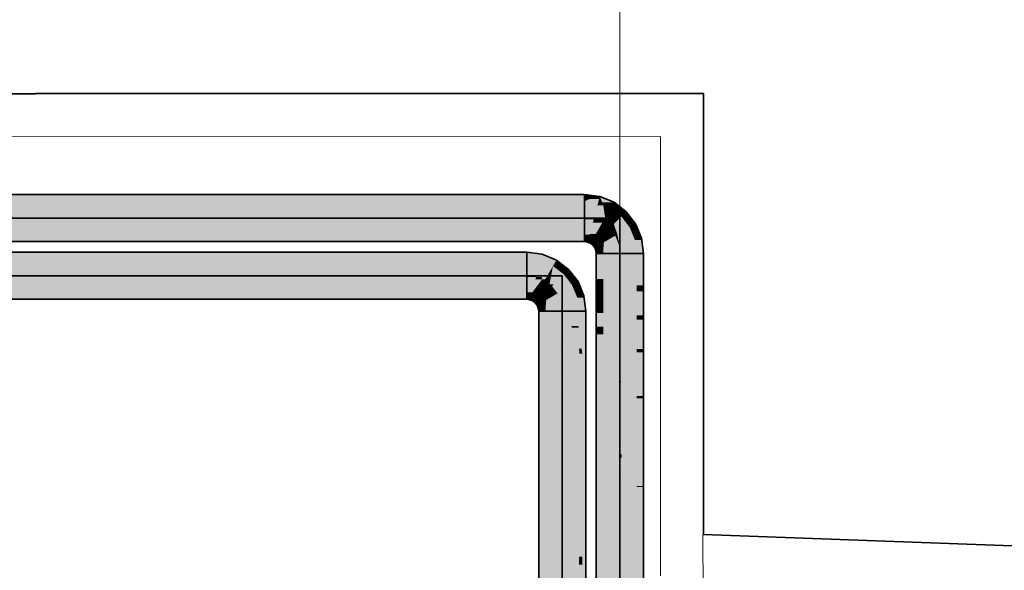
# Model space of a CAD drawing. Extents: x -223 to 557, y -138 to 606.
# Tile 344 of 347: x 289 to 312, y 344 to 357. Entities that reach past the tile are written whole.
import ezdxf
from ezdxf.lldxf.tags import DXFTag

# ---------------------------------------------------------------- set-up
doc = ezdxf.new("R2010")
doc.units = 0
doc.layers.get('0').update_dxf_attribs({"lineweight": 35})
for name, color, linetype, lineweight in [('0-Shading', 7, 'Continuous', 35), ('5_EG-AUSBAU', 7, 'Continuous', 25), ('5_EG-BESTAND', 7, 'Continuous', 25)]:
    doc.layers.add(name, color=color, linetype=linetype, lineweight=lineweight)
for name, color, linetype, lineweight, true_color in [('H_Ruecklauf', 5, 'Continuous', 35, 0x0000ff), ('H_Vorlauf', 1, 'Continuous', 35, 0xff0000), ('H_Vorlauf_Beschriftung', 1, 'Continuous', 18, 0xff0000)]:
    doc.layers.add(name, color=color, linetype=linetype, lineweight=lineweight, true_color=true_color)
tags = doc.linetypes.add('PUNKT2_S9', pattern=[0.0005, 0, -0.0005]).pattern_tags.tags
tags[6:7] = [DXFTag(74, 4), DXFTag(75, 0), DXFTag(340, '0'), DXFTag(46, 1.0), DXFTag(50, 0.0), DXFTag(44, 0.0), DXFTag(45, 0.0)]
tags[4:5] = [DXFTag(74, 4), DXFTag(75, 0), DXFTag(340, '0'), DXFTag(46, 1.0), DXFTag(50, 0.0), DXFTag(44, 0.0), DXFTag(45, 0.0)]

# ---------------------------------------------------------------- blocks, each defined once
blk = doc.blocks.new('Shading-A07ALDTB1N', base_point=(301.715, 306.141))
at = {"layer": '0-Shading', "color": 174, "true_color": 0x0000b0}
for points in [[(285.528, 351.434), (291.057, 351.434), (284.951, 351.595)], [(291.057, 351.434), (284.951, 351.595), (290.705, 351.595)], [(291.057, 351.434), (293.787, 351.434), (290.705, 351.595)], [(293.787, 351.434), (290.705, 351.595), (293.579, 351.595)], [(293.787, 351.434), (295.119, 351.434), (293.579, 351.595)], [(295.119, 351.434), (293.579, 351.595), (295.025, 351.595)], [(295.117, 351.437), (301.07, 351.437), (295.025, 351.595)], [(301.2, 351.434), (301.2, 351.595), (295.025, 351.595)], [(295.292, 351.434), (301.2, 351.434), (295.117, 351.437)], [(301.2, 351.434), (295.117, 351.437), (301.07, 351.437)], [(295.119, 351.434), (295.292, 351.434), (295.117, 351.437)], [(285.431, 350.495), (291.073, 350.495), (285.867, 350.656)], [(291.073, 350.495), (285.867, 350.656), (291.318, 350.656)], [(291.073, 350.495), (293.896, 350.495), (291.318, 350.656)], [(293.896, 350.495), (291.318, 350.656), (294.01, 350.656)], [(293.896, 350.495), (295.32, 350.495), (294.01, 350.656)], [(295.32, 350.495), (294.01, 350.656), (295.328, 350.656)], [(295.32, 350.495), (301.2, 350.495), (295.328, 350.656)], [(301.2, 350.495), (295.328, 350.656), (301.2, 350.656)], [(301.475, 349.38), (301.604, 350.22), (301.475, 350.22)], [(301.617, 349.38), (301.475, 349.38), (301.636, 350.22)], [(301.475, 349.38), (301.636, 350.22), (301.604, 350.22)], [(301.636, 343.148), (301.477, 343.148), (301.636, 350.22)], [(302.489, 349.833), (302.414, 349.833), (302.489, 350.22)], [(302.414, 349.833), (302.489, 350.22), (302.414, 350.22)], [(302.575, 343.283), (302.489, 343.283), (302.575, 350.22)], [(302.489, 343.283), (302.575, 350.22), (302.489, 350.22)], [(302.489, 349.229), (302.489, 349.833), (302.414, 349.833)], [(302.474, 349.348), (302.414, 349.348), (302.414, 349.833)], [(301.475, 343.062), (301.617, 349.38), (301.475, 349.38)], [(302.425, 349.229), (302.474, 349.348), (302.414, 349.348)], [(302.489, 348.537), (302.414, 348.537), (302.414, 349.348)], [(302.489, 349.229), (302.425, 349.229), (302.474, 349.348)], [(302.489, 348.537), (302.489, 349.229), (302.425, 349.229)], [(302.489, 344.5), (302.414, 344.5), (302.489, 348.537)], [(302.414, 344.5), (302.489, 348.537), (302.414, 348.537)], [(302.414, 344.314), (302.489, 344.314), (302.489, 344.5)], [(302.414, 344.314), (302.489, 344.5), (302.414, 344.5)], [(302.414, 343.062), (302.489, 343.062), (302.414, 344.314)], [(302.489, 343.062), (302.414, 344.314), (302.489, 344.314)]]:
    blk.add_solid(points, dxfattribs=at)
at = {"layer": '0-Shading', "color": 174, "true_color": 0x0000af}
for points in [[(301.556, 351.548), (301.2, 351.548), (301.2, 351.595)], [(301.525, 351.434), (301.2, 351.434), (301.556, 351.548)], [(301.2, 351.434), (301.556, 351.548), (301.2, 351.548)], [(301.514, 351.392), (301.525, 351.434), (301.2, 351.434)], [(301.877, 351.392), (301.514, 351.392), (301.888, 351.411)], [(301.514, 351.392), (301.888, 351.411), (301.519, 351.411)], [(301.807, 351.271), (301.877, 351.392), (301.514, 351.392)], [(301.888, 351.411), (301.519, 351.411), (301.556, 351.548)], [(302.07, 351.271), (301.807, 351.271), (301.888, 351.411)], [(301.91, 351.192), (302.07, 351.271), (301.807, 351.271)], [(302.172, 351.192), (301.91, 351.192), (302.07, 351.271)], [(302.059, 351.078), (302.172, 351.192), (301.91, 351.192)], [(302.26, 351.078), (302.059, 351.078), (302.172, 351.192)], [(302.19, 350.907), (302.26, 351.078), (302.059, 351.078)], [(302.391, 350.907), (302.19, 350.907), (302.26, 351.078)], [(302.251, 350.827), (302.391, 350.907), (302.19, 350.907)], [(302.424, 350.827), (302.251, 350.827), (302.391, 350.907)], [(301.313, 350.641), (301.2, 350.641), (301.2, 350.656)], [(301.274, 350.495), (301.2, 350.495), (301.313, 350.641)], [(301.2, 350.495), (301.313, 350.641), (301.2, 350.641)], [(301.415, 350.592), (301.3, 350.592), (301.313, 350.641)], [(301.418, 350.598), (301.404, 350.598), (301.313, 350.641)], [(302.355, 350.576), (302.424, 350.827), (302.251, 350.827)], [(302.528, 350.576), (302.355, 350.576), (302.424, 350.827)], [(301.271, 350.486), (301.274, 350.495), (301.2, 350.495)], [(301.354, 350.486), (301.271, 350.486), (301.415, 350.592)], [(301.271, 350.486), (301.415, 350.592), (301.3, 350.592)], [(301.338, 350.458), (301.354, 350.486), (301.271, 350.486)], [(301.438, 350.458), (301.338, 350.458), (301.496, 350.516)], [(301.338, 350.458), (301.496, 350.516), (301.371, 350.516)], [(301.395, 350.414), (301.438, 350.458), (301.338, 350.458)], [(301.496, 350.516), (301.371, 350.516), (301.415, 350.592)], [(301.417, 350.414), (301.395, 350.414), (301.498, 350.513)], [(301.395, 350.414), (301.498, 350.513), (301.493, 350.513)], [(301.405, 350.401), (301.417, 350.414), (301.395, 350.414)], [(301.415, 350.592), (301.418, 350.598), (301.404, 350.598)], [(301.498, 350.401), (301.405, 350.401), (301.564, 350.448)], [(301.405, 350.401), (301.564, 350.448), (301.444, 350.448)], [(301.424, 350.592), (301.415, 350.592), (301.418, 350.598)], [(301.488, 350.524), (301.424, 350.592), (301.415, 350.592)], [(301.509, 350.528), (301.499, 350.528), (301.418, 350.598)], [(301.504, 350.524), (301.488, 350.524), (301.424, 350.592)], [(301.438, 350.357), (301.573, 350.435), (301.545, 350.435)], [(301.596, 350.357), (301.438, 350.357), (301.573, 350.435)], [(301.564, 350.448), (301.444, 350.448), (301.488, 350.501)], [(301.529, 350.501), (301.488, 350.501), (301.509, 350.527)], [(301.496, 350.516), (301.504, 350.524), (301.488, 350.524)], [(301.556, 350.459), (301.549, 350.459), (301.488, 350.501)], [(301.567, 350.452), (301.529, 350.501), (301.488, 350.501)], [(301.498, 350.513), (301.493, 350.513), (301.496, 350.516)], [(301.5, 350.516), (301.496, 350.516), (301.509, 350.527)], [(301.496, 350.516), (301.509, 350.527), (301.507, 350.527)], [(301.498, 350.513), (301.5, 350.516), (301.496, 350.516)], [(301.504, 350.524), (301.509, 350.528), (301.499, 350.528)], [(301.509, 350.527), (301.507, 350.527), (301.509, 350.528)], [(301.573, 350.435), (301.545, 350.435), (301.564, 350.448)], [(301.564, 350.448), (301.556, 350.459), (301.549, 350.459)], [(301.567, 350.452), (301.561, 350.452), (301.556, 350.459)], [(301.564, 350.448), (301.567, 350.452), (301.561, 350.452)], [(301.57, 350.448), (301.564, 350.448), (301.567, 350.452)], [(301.578, 350.438), (301.57, 350.448), (301.564, 350.448)], [(301.578, 350.438), (301.571, 350.438), (301.564, 350.448)], [(301.573, 350.435), (301.578, 350.438), (301.571, 350.438)], [(301.579, 350.435), (301.573, 350.435), (301.578, 350.438)], [(301.604, 350.331), (301.579, 350.435), (301.573, 350.435)], [(301.621, 350.333), (301.615, 350.333), (301.578, 350.438)], [(301.616, 350.331), (301.604, 350.331), (301.579, 350.435)], [(302.373, 350.534), (302.528, 350.576), (302.355, 350.576)], [(302.373, 350.534), (302.534, 350.534), (302.528, 350.576)], [(302.414, 350.22), (302.575, 350.22), (302.373, 350.534)], [(302.575, 350.22), (302.373, 350.534), (302.534, 350.534)], [(301.438, 350.357), (301.498, 350.401), (301.405, 350.401)], [(301.45, 350.328), (301.596, 350.357), (301.438, 350.357)], [(301.605, 350.328), (301.45, 350.328), (301.596, 350.357)], [(301.466, 350.291), (301.605, 350.328), (301.45, 350.328)], [(301.466, 350.291), (301.604, 350.291), (301.605, 350.328)], [(301.475, 350.22), (301.604, 350.22), (301.466, 350.291)], [(301.604, 350.22), (301.466, 350.291), (301.604, 350.291)], [(301.605, 350.328), (301.616, 350.331), (301.604, 350.331)], [(301.604, 350.22), (301.619, 350.22), (301.605, 350.328)], [(301.605, 350.328), (301.616, 350.328), (301.616, 350.331)], [(301.619, 350.22), (301.605, 350.328), (301.616, 350.328)], [(301.616, 350.331), (301.621, 350.333), (301.615, 350.333)], [(301.616, 350.331), (301.622, 350.331), (301.621, 350.333)], [(301.619, 350.22), (301.636, 350.22), (301.616, 350.331)], [(301.636, 350.22), (301.616, 350.331), (301.622, 350.331)]]:
    blk.add_solid(points, dxfattribs=at)
at = {"layer": '0-Shading', "color": 5, "true_color": 0x0000f5}
for points in [[(285.908, 351.045), (291.311, 351.045), (285.528, 351.434)], [(291.311, 351.045), (285.528, 351.434), (291.057, 351.434)], [(291.311, 351.045), (293.965, 351.045), (291.057, 351.434)], [(293.965, 351.045), (291.057, 351.434), (293.787, 351.434)], [(293.965, 351.045), (295.245, 351.045), (293.787, 351.434)], [(295.245, 351.045), (293.787, 351.434), (295.119, 351.434)], [(295.245, 351.045), (301.2, 351.045), (295.119, 351.434)], [(301.2, 351.045), (295.119, 351.434), (295.292, 351.434)], [(301.2, 351.045), (301.2, 351.434), (295.292, 351.434)], [(301.514, 351.392), (301.2, 351.392), (301.2, 351.434)], [(301.421, 351.045), (301.2, 351.045), (301.514, 351.392)], [(301.2, 351.045), (301.514, 351.392), (301.2, 351.392)], [(301.547, 351.017), (301.414, 351.017), (301.511, 351.379)], [(301.516, 351.379), (301.511, 351.379), (301.514, 351.392)], [(301.553, 350.959), (301.516, 351.379), (301.511, 351.379)], [(301.807, 351.271), (301.525, 351.271), (301.514, 351.392)], [(301.553, 350.959), (301.807, 351.271), (301.525, 351.271)], [(301.627, 350.959), (301.553, 350.959), (301.807, 351.271)], [(301.765, 351.044), (301.676, 351.044), (301.807, 351.271)], [(302.059, 351.078), (301.771, 351.078), (301.807, 351.271)], [(285.867, 350.656), (291.318, 350.656), (285.908, 351.045)], [(291.318, 350.656), (285.908, 351.045), (291.311, 351.045)], [(291.318, 350.656), (294.01, 350.656), (291.311, 351.045)], [(294.01, 350.656), (291.311, 351.045), (293.965, 351.045)], [(294.01, 350.656), (295.328, 350.656), (293.965, 351.045)], [(295.328, 350.656), (293.965, 351.045), (295.245, 351.045)], [(295.328, 350.656), (301.2, 350.656), (295.245, 351.045)], [(301.2, 350.656), (295.245, 351.045), (301.2, 351.045)], [(301.414, 351.017), (301.2, 351.017), (301.2, 351.045)], [(301.414, 351.017), (301.421, 351.045), (301.2, 351.045)], [(301.318, 350.659), (301.2, 350.659), (301.414, 351.017)], [(301.2, 350.659), (301.414, 351.017), (301.2, 351.017)], [(301.327, 350.66), (301.318, 350.66), (301.553, 350.959)], [(301.318, 350.66), (301.553, 350.959), (301.398, 350.959)], [(301.553, 350.959), (301.398, 350.959), (301.414, 351.017)], [(301.553, 350.959), (301.547, 351.017), (301.414, 351.017)], [(301.535, 350.8), (301.433, 350.8), (301.553, 350.959)], [(301.535, 350.8), (301.613, 350.934), (301.55, 350.934)], [(301.613, 350.934), (301.55, 350.934), (301.553, 350.959)], [(301.613, 350.934), (301.627, 350.959), (301.553, 350.959)], [(301.728, 350.846), (301.562, 350.846), (301.613, 350.934)], [(301.705, 350.934), (301.613, 350.934), (301.676, 351.044)], [(301.728, 350.846), (301.705, 350.934), (301.613, 350.934)], [(301.728, 350.846), (301.765, 351.044), (301.676, 351.044)], [(301.826, 350.846), (301.728, 350.846), (302.059, 351.078)], [(301.728, 350.846), (302.059, 351.078), (301.771, 351.078)], [(302.251, 350.827), (301.807, 350.827), (302.059, 351.078)], [(301.2, 350.656), (301.318, 350.659), (301.2, 350.659)], [(301.317, 350.656), (301.2, 350.656), (301.318, 350.659)], [(301.313, 350.641), (301.317, 350.656), (301.2, 350.656)], [(301.417, 350.641), (301.313, 350.641), (301.416, 350.66)], [(301.313, 350.641), (301.416, 350.66), (301.327, 350.66)], [(301.313, 350.641), (301.327, 350.659), (301.318, 350.659)], [(301.418, 350.598), (301.417, 350.641), (301.313, 350.641)], [(301.318, 350.659), (301.327, 350.66), (301.318, 350.66)], [(301.327, 350.659), (301.318, 350.659), (301.327, 350.66)], [(301.327, 350.66), (301.46, 350.67), (301.335, 350.67)], [(301.416, 350.66), (301.327, 350.66), (301.416, 350.667)], [(301.46, 350.67), (301.335, 350.67), (301.535, 350.8)], [(301.335, 350.67), (301.535, 350.8), (301.433, 350.8)], [(301.458, 350.667), (301.416, 350.667), (301.46, 350.67)], [(301.438, 350.631), (301.458, 350.667), (301.416, 350.667)], [(301.438, 350.631), (301.417, 350.631), (301.416, 350.667)], [(301.474, 350.631), (301.438, 350.631), (301.46, 350.67)], [(301.46, 350.67), (301.524, 350.678), (301.465, 350.678)], [(301.523, 350.67), (301.46, 350.67), (301.524, 350.678)], [(301.51, 350.529), (301.523, 350.67), (301.46, 350.67)], [(301.524, 350.678), (301.465, 350.678), (301.535, 350.8)], [(301.596, 350.528), (301.509, 350.528), (301.65, 350.67)], [(301.51, 350.529), (301.65, 350.67), (301.523, 350.67)], [(301.65, 350.67), (301.523, 350.67), (301.708, 350.8)], [(301.523, 350.67), (301.708, 350.8), (301.535, 350.8)], [(301.535, 350.8), (301.728, 350.846), (301.562, 350.846)], [(301.708, 350.8), (301.535, 350.8), (301.728, 350.846)], [(301.667, 350.614), (301.629, 350.614), (301.674, 350.67)], [(301.629, 350.614), (301.674, 350.67), (301.65, 350.67)], [(301.65, 350.67), (301.784, 350.803), (301.709, 350.803)], [(301.674, 350.67), (301.65, 350.67), (301.677, 350.697)], [(301.978, 350.48), (301.651, 350.48), (301.915, 350.632)], [(301.667, 350.614), (301.718, 350.697), (301.677, 350.697)], [(301.883, 350.614), (301.667, 350.614), (301.915, 350.632)], [(301.667, 350.614), (301.915, 350.632), (301.678, 350.632)], [(301.718, 350.697), (301.677, 350.697), (301.784, 350.803)], [(301.915, 350.632), (301.678, 350.632), (301.784, 350.803)], [(301.784, 350.803), (301.709, 350.803), (301.767, 350.816)], [(301.709, 350.803), (301.767, 350.816), (301.715, 350.816)], [(301.767, 350.816), (301.715, 350.816), (301.764, 350.818)], [(301.715, 350.816), (301.764, 350.818), (301.716, 350.818)], [(301.764, 350.818), (301.716, 350.818), (301.728, 350.846)], [(301.784, 350.803), (301.826, 350.846), (301.728, 350.846)], [(302.211, 350.803), (301.784, 350.803), (302.251, 350.827)], [(301.784, 350.803), (302.251, 350.827), (301.807, 350.827)], [(301.915, 350.632), (302.211, 350.803), (301.784, 350.803)], [(302.332, 350.632), (301.915, 350.632), (302.251, 350.827)], [(301.955, 350.534), (302.332, 350.632), (301.915, 350.632)], [(302.373, 350.534), (301.955, 350.534), (302.332, 350.632)], [(301.418, 350.598), (301.438, 350.631), (301.417, 350.631)], [(301.461, 350.598), (301.418, 350.598), (301.438, 350.631)], [(301.509, 350.528), (301.461, 350.598), (301.418, 350.598)], [(301.508, 350.529), (301.474, 350.631), (301.438, 350.631)], [(301.51, 350.529), (301.508, 350.529), (301.474, 350.631)], [(301.509, 350.528), (301.51, 350.529), (301.508, 350.529)], [(301.567, 350.452), (301.596, 350.528), (301.509, 350.528)], [(301.567, 350.452), (301.667, 350.614), (301.629, 350.614)], [(301.602, 350.452), (301.567, 350.452), (301.651, 350.48)], [(301.567, 350.452), (301.651, 350.48), (301.584, 350.48)], [(301.578, 350.438), (301.602, 350.452), (301.567, 350.452)], [(301.613, 350.438), (301.578, 350.438), (301.612, 350.457)], [(301.621, 350.333), (301.613, 350.438), (301.578, 350.438)], [(301.651, 350.48), (301.584, 350.48), (301.667, 350.614)], [(301.649, 350.457), (301.612, 350.457), (301.651, 350.48)], [(301.621, 350.338), (301.649, 350.457), (301.612, 350.457)], [(301.639, 350.338), (301.621, 350.338), (301.649, 350.457)], [(301.639, 350.338), (301.997, 350.433), (301.647, 350.433)], [(301.639, 350.338), (302.01, 350.338), (301.997, 350.433)], [(301.997, 350.433), (301.647, 350.433), (301.978, 350.48)], [(301.647, 350.433), (301.978, 350.48), (301.651, 350.48)], [(301.651, 350.48), (301.883, 350.614), (301.667, 350.614)], [(301.997, 350.433), (302.373, 350.534), (301.955, 350.534)], [(301.997, 350.433), (302.386, 350.433), (302.373, 350.534)], [(302.025, 350.22), (302.414, 350.22), (301.997, 350.433)], [(302.414, 350.22), (301.997, 350.433), (302.386, 350.433)], [(301.621, 350.333), (301.639, 350.338), (301.621, 350.338)], [(301.639, 350.333), (301.621, 350.333), (301.639, 350.338)], [(301.636, 350.22), (301.639, 350.333), (301.621, 350.333)], [(301.636, 350.22), (302.025, 350.22), (301.639, 350.338)], [(302.025, 343.666), (301.636, 343.666), (302.025, 350.22)], [(301.636, 343.666), (302.025, 350.22), (301.636, 350.22)], [(302.025, 350.22), (301.639, 350.338), (302.01, 350.338)], [(302.414, 344.314), (302.025, 344.314), (302.025, 350.22)], [(302.048, 349.877), (302.117, 350.22), (302.025, 350.22)], [(302.234, 349.877), (302.048, 349.877), (302.117, 350.22)], [(302.234, 349.877), (302.223, 350.22), (302.117, 350.22)], [(302.414, 349.833), (302.414, 350.22), (302.223, 350.22)], [(302.392, 349.877), (302.234, 349.877), (302.223, 350.22)], [(302.414, 344.314), (302.234, 349.877), (302.048, 349.877)], [(302.249, 349.833), (302.392, 349.877), (302.234, 349.877)], [(302.414, 349.348), (302.251, 349.348), (302.234, 349.877)], [(302.414, 349.833), (302.249, 349.833), (302.392, 349.877)], [(302.414, 349.348), (302.414, 349.833), (302.249, 349.833)], [(302.414, 344.314), (302.414, 349.348), (302.251, 349.348)], [(302.025, 343.666), (302.414, 344.314), (302.025, 344.314)], [(302.414, 343.887), (302.158, 343.887), (302.414, 344.314)]]:
    blk.add_solid(points, dxfattribs=at)
blk = doc.blocks.new('Shading-A07ALDTD1N', base_point=(303.918, 301.612))
at = {"layer": '0-Shading', "color": 14, "true_color": 0xb00000}
for points in [[(286.244, 352.778), (291.374, 352.778), (285.667, 352.939)], [(291.374, 352.778), (285.667, 352.939), (291.022, 352.939)], [(291.374, 352.778), (293.814, 352.778), (291.022, 352.939)], [(293.814, 352.778), (291.022, 352.939), (293.607, 352.939)], [(293.814, 352.778), (294.891, 352.778), (293.607, 352.939)], [(294.891, 352.778), (293.607, 352.939), (294.796, 352.939)], [(294.891, 352.778), (302.542, 352.778), (294.796, 352.939)], [(302.542, 352.778), (294.796, 352.939), (302.542, 352.939)], [(286.147, 351.839), (291.39, 351.839), (286.584, 352)], [(291.39, 351.839), (286.584, 352), (291.635, 352)], [(291.39, 351.839), (293.923, 351.839), (291.635, 352)], [(293.923, 351.839), (291.635, 352), (294.038, 352)], [(293.923, 351.839), (295.091, 351.839), (294.038, 352)], [(295.091, 351.839), (294.038, 352), (295.099, 352)], [(295.091, 351.839), (296.198, 351.839), (295.095, 351.912)], [(295.095, 351.912), (299.187, 351.912), (295.099, 352)], [(296.198, 351.839), (302.542, 351.839), (295.095, 351.912)], [(302.542, 351.839), (295.095, 351.912), (299.187, 351.912)], [(302.542, 351.839), (302.542, 352), (295.099, 352)], [(302.979, 350.968), (302.817, 350.968), (302.979, 351.564)], [(302.817, 350.968), (302.979, 351.564), (302.817, 351.564)], [(303.917, 350.823), (303.756, 350.823), (303.917, 351.564)], [(303.756, 350.823), (303.917, 351.564), (303.756, 351.564)], [(302.979, 350.785), (302.817, 350.785), (302.817, 350.968)], [(302.979, 350.785), (302.979, 350.968), (302.817, 350.968)], [(302.979, 350.581), (302.817, 350.581), (302.979, 350.785)], [(302.817, 350.581), (302.979, 350.785), (302.817, 350.785)], [(303.917, 350.683), (303.756, 350.683), (303.917, 350.823)], [(303.756, 350.683), (303.917, 350.823), (303.756, 350.823)], [(303.917, 350.125), (303.756, 350.125), (303.917, 350.683)], [(303.756, 350.125), (303.917, 350.683), (303.756, 350.683)], [(302.979, 350.341), (302.817, 350.341), (302.817, 350.581)], [(302.979, 350.341), (302.979, 350.581), (302.817, 350.581)], [(302.979, 350.18), (302.817, 350.18), (302.979, 350.341)], [(302.817, 350.18), (302.979, 350.341), (302.817, 350.341)], [(302.979, 349.855), (302.817, 349.855), (302.817, 350.18)], [(302.979, 349.855), (302.979, 350.18), (302.817, 350.18)], [(303.917, 350.019), (303.756, 350.019), (303.917, 350.125)], [(303.756, 350.019), (303.917, 350.125), (303.756, 350.125)], [(303.917, 349.336), (303.756, 349.336), (303.917, 350.019)], [(303.756, 349.336), (303.917, 350.019), (303.756, 350.019)], [(302.979, 349.677), (302.817, 349.677), (302.979, 349.855)], [(302.817, 349.677), (302.979, 349.855), (302.817, 349.855)], [(302.979, 349.205), (302.817, 349.205), (302.817, 349.677)], [(302.979, 349.205), (302.979, 349.677), (302.817, 349.677)], [(303.917, 349.258), (303.756, 349.258), (303.917, 349.336)], [(303.756, 349.258), (303.917, 349.336), (303.756, 349.336)], [(303.917, 348.243), (303.756, 348.243), (303.917, 349.258)], [(303.756, 348.243), (303.917, 349.258), (303.756, 349.258)], [(302.979, 348.805), (302.817, 348.805), (302.979, 349.205)], [(302.817, 348.805), (302.979, 349.205), (302.817, 349.205)], [(302.979, 347.998), (302.817, 347.998), (302.817, 348.805)], [(302.979, 347.998), (302.979, 348.805), (302.817, 348.805)], [(303.917, 348.191), (303.756, 348.191), (303.917, 348.243)], [(303.756, 348.191), (303.917, 348.243), (303.756, 348.243)], [(303.917, 346.149), (303.756, 346.149), (303.917, 348.191)], [(303.756, 346.149), (303.917, 348.191), (303.756, 348.191)], [(302.979, 345.233), (302.817, 345.233), (302.979, 347.998)], [(302.817, 345.233), (302.979, 347.998), (302.817, 347.998)], [(303.917, 346.121), (303.756, 346.121), (303.917, 346.149)], [(303.756, 346.121), (303.917, 346.149), (303.756, 346.149)], [(303.917, 345.108), (303.756, 345.108), (303.917, 346.121)], [(303.756, 345.108), (303.917, 346.121), (303.756, 346.121)], [(302.979, 342.786), (302.817, 342.786), (302.817, 345.233)], [(302.979, 342.786), (302.979, 345.233), (302.817, 345.233)], [(303.917, 343.657), (303.917, 345.108), (303.756, 345.108)], [(303.917, 343.657), (303.756, 343.657), (303.756, 345.108)]]:
    blk.add_solid(points, dxfattribs=at)
at = {"layer": '0-Shading', "color": 14, "true_color": 0xaf0000}
for points in [[(302.817, 352.903), (302.542, 352.903), (302.542, 352.939)], [(302.542, 352.778), (302.817, 352.903), (302.542, 352.903)], [(302.868, 352.778), (302.542, 352.778), (302.882, 352.83)], [(302.542, 352.778), (302.882, 352.83), (302.657, 352.83)], [(302.857, 352.737), (302.868, 352.778), (302.542, 352.778)], [(302.882, 352.83), (302.657, 352.83), (302.817, 352.903)], [(302.898, 352.892), (302.827, 352.892), (302.817, 352.903)], [(302.882, 352.83), (302.898, 352.892), (302.827, 352.892)], [(302.945, 352.737), (302.857, 352.737), (302.882, 352.83)], [(302.979, 352.686), (302.945, 352.737), (302.857, 352.737)], [(302.922, 352.83), (302.882, 352.83), (302.898, 352.892)], [(302.979, 352.686), (302.922, 352.83), (302.882, 352.83)], [(303.23, 352.755), (302.952, 352.755), (302.898, 352.892)], [(302.979, 352.686), (303.23, 352.755), (302.952, 352.755)], [(303.19, 352.686), (302.979, 352.686), (303.23, 352.755)], [(303.412, 352.616), (303.149, 352.616), (303.23, 352.755)], [(303.149, 352.616), (303.19, 352.686), (302.979, 352.686)], [(303.252, 352.537), (303.412, 352.616), (303.149, 352.616)], [(303.515, 352.537), (303.252, 352.537), (303.412, 352.616)], [(303.401, 352.423), (303.515, 352.537), (303.252, 352.537)], [(303.602, 352.423), (303.401, 352.423), (303.515, 352.537)], [(303.532, 352.252), (303.602, 352.423), (303.401, 352.423)], [(303.733, 352.252), (303.532, 352.252), (303.602, 352.423)], [(303.594, 352.171), (303.733, 352.252), (303.532, 352.252)], [(303.767, 352.171), (303.594, 352.171), (303.733, 352.252)], [(303.698, 351.92), (303.767, 352.171), (303.594, 352.171)], [(303.871, 351.92), (303.698, 351.92), (303.767, 352.171)], [(302.655, 351.986), (302.542, 351.986), (302.542, 352)], [(302.616, 351.839), (302.542, 351.839), (302.655, 351.986)], [(302.542, 351.839), (302.655, 351.986), (302.542, 351.986)], [(302.614, 351.83), (302.616, 351.839), (302.542, 351.839)], [(302.696, 351.83), (302.614, 351.83), (302.758, 351.937)], [(302.614, 351.83), (302.758, 351.937), (302.642, 351.937)], [(302.68, 351.802), (302.696, 351.83), (302.614, 351.83)], [(302.758, 351.937), (302.642, 351.937), (302.655, 351.986)], [(302.761, 351.942), (302.747, 351.942), (302.655, 351.986)], [(302.781, 351.802), (302.68, 351.802), (302.839, 351.86)], [(302.68, 351.802), (302.839, 351.86), (302.713, 351.86)], [(302.737, 351.759), (302.781, 351.802), (302.68, 351.802)], [(302.839, 351.86), (302.713, 351.86), (302.758, 351.937)], [(302.892, 351.766), (302.744, 351.766), (302.839, 351.86)], [(302.758, 351.937), (302.761, 351.942), (302.747, 351.942)], [(302.767, 351.937), (302.758, 351.937), (302.761, 351.942)], [(302.83, 351.868), (302.767, 351.937), (302.758, 351.937)], [(302.851, 351.873), (302.842, 351.873), (302.761, 351.942)], [(302.847, 351.868), (302.83, 351.868), (302.767, 351.937)], [(302.839, 351.86), (302.847, 351.868), (302.83, 351.868)], [(302.851, 351.86), (302.839, 351.86), (302.847, 351.868)], [(302.888, 351.774), (302.851, 351.86), (302.839, 351.86)], [(302.847, 351.868), (302.851, 351.873), (302.842, 351.873)], [(302.854, 351.868), (302.847, 351.868), (302.851, 351.873)], [(302.902, 351.779), (302.854, 351.868), (302.847, 351.868)], [(302.92, 351.782), (302.913, 351.782), (302.851, 351.873)], [(302.905, 351.774), (302.888, 351.774), (302.851, 351.86)], [(302.915, 351.779), (302.902, 351.779), (302.854, 351.868)], [(302.905, 351.774), (302.915, 351.779), (302.902, 351.779)], [(302.924, 351.774), (302.905, 351.774), (302.92, 351.782)], [(302.915, 351.779), (302.92, 351.782), (302.913, 351.782)], [(303.715, 351.878), (303.871, 351.92), (303.698, 351.92)], [(303.715, 351.878), (303.876, 351.878), (303.871, 351.92)], [(303.756, 351.564), (303.917, 351.564), (303.715, 351.878)], [(303.917, 351.564), (303.715, 351.878), (303.876, 351.878)], [(302.879, 351.759), (302.737, 351.759), (302.892, 351.766)], [(302.737, 351.759), (302.892, 351.766), (302.744, 351.766)], [(302.781, 351.702), (302.879, 351.759), (302.737, 351.759)], [(302.907, 351.702), (302.781, 351.702), (302.892, 351.766)], [(302.796, 351.664), (302.907, 351.702), (302.781, 351.702)], [(302.916, 351.664), (302.796, 351.664), (302.907, 351.702)], [(302.808, 351.635), (302.916, 351.664), (302.796, 351.664)], [(302.808, 351.635), (302.915, 351.635), (302.916, 351.664)], [(302.817, 351.564), (302.912, 351.564), (302.808, 351.635)], [(302.912, 351.564), (302.808, 351.635), (302.915, 351.635)], [(302.892, 351.766), (302.905, 351.774), (302.888, 351.774)], [(302.907, 351.766), (302.892, 351.766), (302.905, 351.774)], [(302.915, 351.669), (302.907, 351.766), (302.892, 351.766)], [(302.93, 351.677), (302.924, 351.774), (302.905, 351.774)], [(302.933, 351.669), (302.915, 351.669), (302.907, 351.766)], [(302.912, 351.564), (302.979, 351.564), (302.916, 351.664)], [(302.916, 351.664), (302.933, 351.669), (302.915, 351.669)], [(302.916, 351.664), (302.965, 351.664), (302.964, 351.677)], [(302.979, 351.564), (302.916, 351.664), (302.965, 351.664)], [(302.964, 351.677), (302.93, 351.677), (302.924, 351.774)], [(302.933, 351.669), (302.964, 351.677), (302.93, 351.677)]]:
    blk.add_solid(points, dxfattribs=at)
at = {"layer": '0-Shading', "color": 1, "true_color": 0xf50000}
for points in [[(286.624, 352.389), (291.628, 352.389), (286.244, 352.778)], [(291.628, 352.389), (286.244, 352.778), (291.374, 352.778)], [(291.628, 352.389), (293.993, 352.389), (291.374, 352.778)], [(293.993, 352.389), (291.374, 352.778), (293.814, 352.778)], [(293.993, 352.389), (295.016, 352.389), (293.814, 352.778)], [(295.016, 352.389), (293.814, 352.778), (294.891, 352.778)], [(295.016, 352.389), (302.542, 352.389), (294.891, 352.778)], [(302.542, 352.389), (294.891, 352.778), (302.542, 352.778)], [(302.857, 352.737), (302.542, 352.737), (302.542, 352.778)], [(302.764, 352.389), (302.542, 352.389), (302.857, 352.737)], [(302.542, 352.389), (302.857, 352.737), (302.542, 352.737)], [(302.979, 352.686), (302.843, 352.686), (302.857, 352.737)], [(302.765, 352.375), (302.76, 352.375), (302.979, 352.686)], [(302.76, 352.375), (302.979, 352.686), (302.843, 352.686)], [(303.022, 352.395), (302.779, 352.395), (302.979, 352.686)], [(303.149, 352.616), (303.026, 352.616), (302.979, 352.686)], [(303.092, 352.517), (303.004, 352.517), (302.979, 352.686)], [(303.022, 352.395), (303.092, 352.517), (303.004, 352.517)], [(303.092, 352.517), (303.149, 352.616), (303.026, 352.616)], [(303.107, 352.45), (303.054, 352.45), (303.113, 352.475)], [(303.054, 352.45), (303.113, 352.475), (303.068, 352.475)], [(303.113, 352.475), (303.068, 352.475), (303.092, 352.517)], [(303.158, 352.386), (303.091, 352.386), (303.113, 352.475)], [(303.124, 352.517), (303.092, 352.517), (303.149, 352.616)], [(303.113, 352.475), (303.124, 352.517), (303.092, 352.517)], [(303.333, 352.475), (303.113, 352.475), (303.149, 352.616)], [(303.139, 352.423), (303.333, 352.475), (303.113, 352.475)], [(303.401, 352.423), (303.139, 352.423), (303.333, 352.475)], [(286.584, 352), (291.635, 352), (286.624, 352.389)], [(291.635, 352), (286.624, 352.389), (291.628, 352.389)], [(291.635, 352), (294.038, 352), (291.628, 352.389)], [(294.038, 352), (291.628, 352.389), (293.993, 352.389)], [(294.038, 352), (295.099, 352), (293.993, 352.389)], [(295.099, 352), (293.993, 352.389), (295.016, 352.389)], [(295.099, 352), (302.542, 352), (295.016, 352.389)], [(302.542, 352), (295.016, 352.389), (302.542, 352.389)], [(302.76, 352.375), (302.764, 352.389), (302.542, 352.389)], [(302.756, 352.361), (302.542, 352.361), (302.542, 352.389)], [(302.76, 352.375), (302.651, 352.375), (302.542, 352.389)], [(302.66, 352.004), (302.542, 352.004), (302.756, 352.361)], [(302.542, 352.004), (302.756, 352.361), (302.542, 352.361)], [(302.756, 352.361), (302.76, 352.375), (302.651, 352.375)], [(302.803, 352.015), (302.663, 352.015), (302.955, 352.279)], [(302.663, 352.015), (302.955, 352.279), (302.734, 352.279)], [(302.955, 352.279), (302.734, 352.279), (302.756, 352.361)], [(302.756, 352.361), (302.765, 352.374), (302.759, 352.374)], [(302.812, 352.361), (302.756, 352.361), (302.803, 352.366)], [(302.756, 352.361), (302.803, 352.366), (302.759, 352.366)], [(302.955, 352.279), (302.812, 352.361), (302.756, 352.361)], [(302.765, 352.374), (302.759, 352.374), (302.76, 352.375)], [(302.803, 352.366), (302.759, 352.366), (302.765, 352.374)], [(302.765, 352.374), (302.765, 352.375), (302.76, 352.375)], [(303.01, 352.374), (302.765, 352.374), (303.022, 352.395)], [(302.765, 352.374), (303.022, 352.395), (302.779, 352.395)], [(302.985, 352.33), (303.01, 352.374), (302.765, 352.374)], [(302.985, 352.33), (302.866, 352.33), (302.803, 352.366)], [(302.955, 352.279), (302.985, 352.33), (302.866, 352.33)], [(303.045, 352.209), (302.915, 352.209), (302.955, 352.279)], [(303.037, 352.279), (302.955, 352.279), (303.032, 352.314)], [(302.955, 352.279), (303.032, 352.314), (302.975, 352.314)], [(303.045, 352.209), (303.037, 352.279), (302.955, 352.279)], [(303.032, 352.314), (302.975, 352.314), (302.985, 352.33)], [(303.03, 352.33), (302.985, 352.33), (303.022, 352.395)], [(303.032, 352.314), (303.03, 352.33), (302.985, 352.33)], [(303.085, 352.395), (303.022, 352.395), (303.054, 352.45)], [(303.023, 352.386), (303.085, 352.395), (303.022, 352.395)], [(303.091, 352.386), (303.023, 352.386), (303.085, 352.395)], [(303.045, 352.209), (303.091, 352.386), (303.023, 352.386)], [(303.191, 352.212), (303.046, 352.212), (303.091, 352.386)], [(303.091, 352.386), (303.107, 352.45), (303.054, 352.45)], [(303.17, 352.248), (303.158, 352.386), (303.091, 352.386)], [(303.226, 352.248), (303.401, 352.423), (303.139, 352.423)], [(303.226, 352.248), (303.17, 352.248), (303.158, 352.386)], [(303.191, 352.212), (303.226, 352.248), (303.17, 352.248)], [(303.238, 352.212), (303.191, 352.212), (303.226, 352.248)], [(303.535, 352.248), (303.226, 352.248), (303.401, 352.423)], [(303.252, 352.171), (303.535, 352.248), (303.226, 352.248)], [(303.594, 352.171), (303.252, 352.171), (303.535, 352.248)], [(302.66, 352.004), (302.803, 352.015), (302.663, 352.015)], [(302.796, 352.004), (302.66, 352.004), (302.803, 352.015)], [(302.866, 351.942), (302.761, 351.942), (302.843, 352.019)], [(302.761, 351.942), (302.838, 352.015), (302.803, 352.015)], [(302.803, 352.015), (302.843, 352.02), (302.805, 352.02)], [(302.838, 352.015), (302.803, 352.015), (302.843, 352.02)], [(302.843, 352.02), (302.805, 352.02), (303.045, 352.209)], [(302.805, 352.02), (303.045, 352.209), (302.915, 352.209)], [(302.843, 352.02), (303.02, 352.041), (302.866, 352.041)], [(302.941, 352.02), (302.843, 352.02), (302.949, 352.033)], [(302.941, 352.019), (302.843, 352.019), (302.941, 352.02)], [(302.843, 352.019), (302.941, 352.02), (302.843, 352.02)], [(302.875, 351.912), (302.941, 352.019), (302.843, 352.019)], [(303.02, 352.041), (302.866, 352.041), (303.045, 352.209)], [(302.949, 351.971), (302.911, 351.971), (302.949, 352.033)], [(303.011, 352.033), (302.949, 352.033), (303.02, 352.041)], [(303.011, 351.971), (302.949, 351.971), (303.02, 352.041)], [(302.949, 351.971), (303.011, 352.033), (302.949, 352.033)], [(303.257, 351.977), (303.012, 351.977), (303.207, 352.041)], [(303.012, 351.977), (303.207, 352.041), (303.02, 352.041)], [(303.207, 352.041), (303.02, 352.041), (303.126, 352.148)], [(303.02, 352.041), (303.126, 352.148), (303.036, 352.148)], [(303.126, 352.148), (303.036, 352.148), (303.045, 352.209)], [(303.188, 352.209), (303.045, 352.209), (303.191, 352.212)], [(303.045, 352.209), (303.191, 352.212), (303.046, 352.212)], [(303.126, 352.148), (303.188, 352.209), (303.045, 352.209)], [(303.158, 352.148), (303.126, 352.148), (303.146, 352.168)], [(303.257, 351.977), (303.158, 352.148), (303.126, 352.148)], [(303.209, 352.168), (303.146, 352.168), (303.191, 352.212)], [(303.249, 351.991), (303.209, 352.168), (303.146, 352.168)], [(303.276, 352.006), (303.238, 352.212), (303.191, 352.212)], [(303.282, 351.991), (303.249, 351.991), (303.209, 352.168)], [(303.308, 352.006), (303.276, 352.006), (303.238, 352.212)], [(303.308, 352.006), (303.594, 352.171), (303.252, 352.171)], [(303.662, 352.006), (303.308, 352.006), (303.594, 352.171)], [(302.542, 352), (302.66, 352.004), (302.542, 352.004)], [(302.659, 352), (302.542, 352), (302.66, 352.004)], [(302.655, 351.986), (302.659, 352), (302.542, 352)], [(302.786, 351.986), (302.655, 351.986), (302.796, 352.004)], [(302.655, 351.986), (302.796, 352.004), (302.66, 352.004)], [(302.761, 351.942), (302.786, 351.986), (302.655, 351.986)], [(302.8, 351.912), (302.866, 351.942), (302.761, 351.942)], [(302.875, 351.912), (302.8, 351.912), (302.866, 351.942)], [(302.851, 351.873), (302.875, 351.912), (302.8, 351.912)], [(302.851, 351.873), (302.878, 351.9), (302.868, 351.9)], [(302.888, 351.873), (302.851, 351.873), (302.878, 351.9)], [(302.92, 351.782), (302.888, 351.873), (302.851, 351.873)], [(302.878, 351.9), (302.868, 351.9), (302.875, 351.912)], [(302.89, 351.912), (302.875, 351.912), (302.949, 351.971)], [(302.875, 351.912), (302.949, 351.971), (302.911, 351.971)], [(302.878, 351.9), (302.89, 351.912), (302.875, 351.912)], [(302.951, 351.9), (302.878, 351.9), (302.949, 351.971)], [(302.913, 351.802), (302.951, 351.9), (302.878, 351.9)], [(302.954, 351.802), (302.913, 351.802), (302.951, 351.9)], [(302.92, 351.782), (302.954, 351.802), (302.913, 351.802)], [(302.956, 351.782), (302.92, 351.782), (302.954, 351.802)], [(302.964, 351.677), (302.956, 351.782), (302.92, 351.782)], [(302.953, 351.824), (303.011, 351.971), (302.949, 351.971)], [(302.993, 351.824), (302.953, 351.824), (303.011, 351.971)], [(302.954, 351.802), (302.993, 351.824), (302.953, 351.824)], [(302.991, 351.802), (302.954, 351.802), (302.993, 351.824)], [(302.963, 351.682), (302.991, 351.802), (302.954, 351.802)], [(302.982, 351.682), (302.963, 351.682), (302.991, 351.802)], [(303.339, 351.778), (302.989, 351.778), (303.32, 351.824)], [(302.989, 351.778), (303.32, 351.824), (302.993, 351.824)], [(303.32, 351.824), (302.993, 351.824), (303.257, 351.977)], [(302.993, 351.824), (303.257, 351.977), (303.012, 351.977)], [(303.257, 351.977), (303.282, 351.991), (303.249, 351.991)], [(303.286, 351.977), (303.257, 351.977), (303.282, 351.991)], [(303.339, 351.778), (303.286, 351.977), (303.257, 351.977)], [(303.282, 351.991), (303.308, 352.006), (303.276, 352.006)], [(303.311, 351.991), (303.282, 351.991), (303.308, 352.006)], [(303.338, 351.781), (303.311, 351.991), (303.282, 351.991)], [(303.334, 351.878), (303.662, 352.006), (303.308, 352.006)], [(303.353, 351.781), (303.338, 351.781), (303.311, 351.991)], [(303.715, 351.878), (303.334, 351.878), (303.662, 352.006)], [(303.353, 351.781), (303.715, 351.878), (303.334, 351.878)], [(303.339, 351.778), (303.353, 351.781), (303.338, 351.781)], [(303.353, 351.778), (303.339, 351.778), (303.353, 351.781)], [(303.353, 351.781), (303.728, 351.781), (303.715, 351.878)], [(303.367, 351.564), (303.756, 351.564), (303.353, 351.781)], [(303.756, 351.564), (303.353, 351.781), (303.728, 351.781)], [(302.964, 351.677), (302.982, 351.682), (302.963, 351.682)], [(302.982, 351.677), (302.964, 351.677), (302.982, 351.682)], [(302.979, 351.564), (302.982, 351.677), (302.964, 351.677)], [(302.979, 351.564), (303.367, 351.564), (302.982, 351.682)], [(303.367, 350.785), (302.979, 350.785), (303.367, 351.564)], [(302.979, 350.785), (303.367, 351.564), (302.979, 351.564)], [(302.982, 351.682), (303.352, 351.682), (303.339, 351.778)], [(302.982, 351.682), (303.339, 351.778), (302.989, 351.778)], [(303.367, 351.564), (302.982, 351.682), (303.352, 351.682)], [(303.367, 351.564), (303.353, 351.778), (303.339, 351.778)], [(303.375, 350.668), (303.367, 350.668), (303.367, 351.564)], [(303.375, 350.683), (303.756, 351.564), (303.367, 351.564)], [(303.756, 350.683), (303.375, 350.683), (303.756, 351.564)], [(303.367, 350.668), (302.979, 350.668), (302.979, 350.785)], [(303.367, 350.668), (303.367, 350.785), (302.979, 350.785)], [(303.367, 350.341), (302.979, 350.341), (303.367, 350.668)], [(302.979, 350.341), (303.367, 350.668), (302.979, 350.668)], [(303.38, 350.109), (303.367, 350.109), (303.375, 350.668)], [(303.367, 350.109), (303.375, 350.668), (303.367, 350.668)], [(303.375, 350.668), (303.367, 350.668), (303.375, 350.668)], [(303.367, 350.668), (303.375, 350.668), (303.367, 350.668)], [(303.756, 350.668), (303.375, 350.668), (303.756, 350.683)], [(303.375, 350.668), (303.756, 350.683), (303.375, 350.683)], [(303.38, 350.106), (303.756, 350.668), (303.375, 350.668)], [(303.756, 350.106), (303.38, 350.106), (303.756, 350.668)], [(303.367, 350.109), (302.979, 350.109), (302.979, 350.341)], [(303.367, 350.109), (303.367, 350.341), (302.979, 350.341)], [(303.367, 349.855), (302.979, 349.855), (303.367, 350.109)], [(302.979, 349.855), (303.367, 350.109), (302.979, 350.109)], [(303.38, 350.106), (303.367, 350.106), (303.367, 350.109)], [(303.38, 350.106), (303.38, 350.109), (303.367, 350.109)], [(303.385, 349.473), (303.367, 349.473), (303.38, 350.106)], [(303.367, 349.473), (303.38, 350.106), (303.367, 350.106)], [(303.756, 350.019), (303.38, 350.019), (303.38, 350.106)], [(303.756, 350.019), (303.756, 350.106), (303.38, 350.106)], [(303.385, 349.463), (303.756, 350.019), (303.38, 350.019)], [(303.756, 349.463), (303.385, 349.463), (303.756, 350.019)], [(303.367, 349.473), (302.979, 349.473), (302.979, 349.855)], [(303.367, 349.473), (303.367, 349.855), (302.979, 349.855)], [(303.367, 349.205), (302.979, 349.205), (303.367, 349.473)], [(302.979, 349.205), (303.367, 349.473), (302.979, 349.473)], [(303.385, 349.463), (303.367, 349.463), (303.367, 349.473)], [(303.385, 349.463), (303.385, 349.473), (303.367, 349.473)], [(303.392, 348.589), (303.367, 348.589), (303.385, 349.463)], [(303.367, 348.589), (303.385, 349.463), (303.367, 349.463)], [(303.756, 349.258), (303.387, 349.258), (303.385, 349.463)], [(303.756, 349.258), (303.756, 349.463), (303.385, 349.463)], [(303.392, 348.564), (303.756, 349.258), (303.387, 349.258)], [(303.756, 348.564), (303.392, 348.564), (303.756, 349.258)], [(303.367, 348.589), (302.979, 348.589), (302.979, 349.205)], [(303.367, 348.589), (303.367, 349.205), (302.979, 349.205)], [(303.367, 347.998), (302.979, 347.998), (303.367, 348.589)], [(302.979, 347.998), (303.367, 348.589), (302.979, 348.589)], [(303.392, 348.564), (303.367, 348.564), (303.367, 348.589)], [(303.392, 348.564), (303.392, 348.589), (303.367, 348.589)], [(303.406, 346.887), (303.367, 346.887), (303.392, 348.564)], [(303.367, 346.887), (303.392, 348.564), (303.367, 348.564)], [(303.756, 348.191), (303.395, 348.191), (303.392, 348.564)], [(303.756, 348.191), (303.756, 348.564), (303.392, 348.564)], [(303.407, 346.809), (303.756, 348.191), (303.395, 348.191)], [(303.756, 346.809), (303.407, 346.809), (303.756, 348.191)], [(303.367, 346.887), (302.979, 346.887), (302.979, 347.998)], [(303.367, 346.887), (303.367, 347.998), (302.979, 347.998)], [(303.367, 342.786), (302.979, 342.786), (303.367, 346.887)], [(302.979, 342.786), (303.367, 346.887), (302.979, 346.887)], [(303.407, 346.809), (303.367, 346.809), (303.367, 346.887)], [(303.407, 346.809), (303.406, 346.887), (303.367, 346.887)], [(303.44, 342.847), (303.367, 342.847), (303.407, 346.809)], [(303.367, 342.847), (303.407, 346.809), (303.367, 346.809)], [(303.756, 346.121), (303.413, 346.121), (303.407, 346.809)], [(303.756, 346.121), (303.756, 346.809), (303.407, 346.809)], [(303.44, 342.817), (303.756, 346.121), (303.413, 346.121)], [(303.756, 342.817), (303.44, 342.817), (303.756, 346.121)]]:
    blk.add_solid(points, dxfattribs=at)
blk = doc.blocks.new('Referenz-A07ALDUO1N', base_point=(-167.675, -99.33))
at = {"layer": '5_EG-AUSBAU', "color": 0, "lineweight": 13}
for p, q in [((284.836, 354.279), (304.313, 354.288)), ((304.313, 354.288), (304.313, 344.05))]:
    blk.add_line(p, q, dxfattribs=at)
at = {"layer": '5_EG-BESTAND', "color": 0, "lineweight": 35}
for p, q in [((289.753, 355.279), (285.791, 355.279)), ((305.313, 355.289), (289.753, 355.289)), ((305.313, 345.013), (305.313, 355.289)), ((312.716, 344.748), (305.313, 345.013))]:
    blk.add_line(p, q, dxfattribs=at)
at = {"layer": '5_EG-BESTAND', "color": 0, "linetype": 'PUNKT2_S9', "lineweight": 13, "ltscale": 0.13}
blk.add_line((305.294, 345.012), (305.665, 297.177), dxfattribs=at)
blk = doc.blocks.new('Rohr - 1703-A07ALDW01N', base_point=(264.013, 342.089))
at = {"color": 0, "linetype": 'ByBlock', "lineweight": -2, "ltscale": 0.35}
for p, q in [((302.025, 351.045), (264.013, 351.045)), ((302.025, 342.089), (302.025, 351.045))]:
    blk.add_line(p, q, dxfattribs=at)
blk = doc.blocks.new('Rohr - 1703-A07ALE0G1N', base_point=(283.073, 303.711))
at = {"color": 0, "linetype": 'ByBlock', "lineweight": -2, "ltscale": 0.35}
for p, q in [((283.073, 352.389), (303.367, 352.389)), ((303.367, 352.389), (303.367, 303.711))]:
    blk.add_line(p, q, dxfattribs=at)
blk = doc.blocks.new('Bauteilbeschriftung-A07ALE0K1N', base_point=(303.367, 352.389))
at = {"color": 0, "linetype": 'ByBlock', "lineweight": -2, "ltscale": 0.18}
blk.add_line((303.367, 380.603), (303.367, 352.389), dxfattribs=at)
blk = doc.blocks.new('Geometrie-A07ALE0O1N', base_point=(218.238, 301.479))
at = {"layer": 'H_Vorlauf', "lineweight": -2}
for p, q in [((302.542, 352.939), (283.843, 352.939)), ((302.542, 352.617), (302.542, 352.939)), ((302.542, 352.939), (302.542, 352.921)), ((302.542, 352.921), (302.542, 352.939)), ((302.898, 352.892), (302.542, 352.939)), ((302.542, 352.921), (302.542, 352.866)), ((302.542, 352.866), (302.542, 352.921)), ((302.542, 352.866), (302.542, 352.778)), ((302.542, 352.778), (302.542, 352.866)), ((302.542, 352.778), (302.542, 352.664)), ((302.542, 352.664), (302.542, 352.778)), ((303.23, 352.755), (302.898, 352.892)), ((303.515, 352.537), (303.23, 352.755)), ((302.542, 352.664), (302.542, 352.532)), ((302.542, 352.532), (302.542, 352.664)), ((302.542, 352.161), (302.542, 352.617)), ((302.542, 352.532), (302.542, 352.389)), ((302.542, 352.389), (302.542, 352.532)), ((303.733, 352.252), (303.515, 352.537)), ((302.542, 352.389), (302.542, 352.247)), ((302.542, 352.247), (302.542, 352.389)), ((302.542, 352.247), (302.542, 352.114)), ((302.542, 352.114), (302.542, 352.247)), ((303.871, 351.92), (303.733, 352.252)), ((302.542, 351.839), (302.542, 352.161)), ((302.542, 352.114), (302.542, 352)), ((302.542, 352), (302.542, 352.114)), ((283.843, 351.839), (302.542, 351.839)), ((302.542, 352), (302.542, 351.913)), ((302.542, 351.913), (302.542, 352)), ((302.542, 351.913), (302.542, 351.858)), ((302.542, 351.858), (302.542, 351.913)), ((302.542, 351.858), (302.542, 351.839)), ((302.542, 351.839), (302.542, 351.858)), ((302.614, 351.83), (302.542, 351.839)), ((302.68, 351.802), (302.614, 351.83)), ((302.737, 351.759), (302.68, 351.802)), ((303.917, 351.564), (303.871, 351.92)), ((302.781, 351.702), (302.737, 351.759)), ((302.808, 351.635), (302.781, 351.702)), ((302.817, 351.564), (302.808, 351.635)), ((302.817, 351.564), (302.817, 304.684)), ((302.817, 351.564), (303.14, 351.564)), ((302.836, 351.564), (302.817, 351.564)), ((302.817, 351.564), (302.836, 351.564)), ((302.891, 351.564), (302.836, 351.564)), ((302.836, 351.564), (302.891, 351.564)), ((302.979, 351.564), (302.891, 351.564)), ((302.891, 351.564), (302.979, 351.564)), ((303.092, 351.564), (302.979, 351.564)), ((302.979, 351.564), (303.092, 351.564)), ((303.225, 351.564), (303.092, 351.564)), ((303.092, 351.564), (303.225, 351.564)), ((303.14, 351.564), (303.595, 351.564)), ((303.367, 351.564), (303.225, 351.564)), ((303.225, 351.564), (303.367, 351.564)), ((303.51, 351.564), (303.367, 351.564)), ((303.367, 351.564), (303.51, 351.564)), ((303.642, 351.564), (303.51, 351.564)), ((303.51, 351.564), (303.642, 351.564)), ((303.595, 351.564), (303.917, 351.564)), ((303.756, 351.564), (303.642, 351.564)), ((303.642, 351.564), (303.756, 351.564)), ((303.844, 351.564), (303.756, 351.564)), ((303.756, 351.564), (303.844, 351.564)), ((303.899, 351.564), (303.844, 351.564)), ((303.844, 351.564), (303.899, 351.564)), ((303.917, 351.564), (303.899, 351.564)), ((303.899, 351.564), (303.917, 351.564)), ((303.917, 304.684), (303.917, 351.564))]:
    blk.add_line(p, q, dxfattribs=at)
blk = doc.blocks.new('Geometrie-A07ALE0Q1N', base_point=(199.178, 299.079))
at = {"layer": 'H_Ruecklauf', "lineweight": -2}
for p, q in [((301.2, 351.595), (264.783, 351.595)), ((301.2, 351.273), (301.2, 351.595)), ((301.2, 351.595), (301.2, 351.576)), ((301.2, 351.576), (301.2, 351.595)), ((301.556, 351.548), (301.2, 351.595)), ((301.2, 351.576), (301.2, 351.521)), ((301.2, 351.521), (301.2, 351.576)), ((301.2, 351.521), (301.2, 351.434)), ((301.2, 351.434), (301.2, 351.521)), ((301.2, 351.434), (301.2, 351.32)), ((301.2, 351.32), (301.2, 351.434)), ((301.888, 351.411), (301.556, 351.548)), ((302.172, 351.192), (301.888, 351.411)), ((301.2, 351.32), (301.2, 351.187)), ((301.2, 351.187), (301.2, 351.32)), ((301.2, 350.817), (301.2, 351.273)), ((301.2, 351.187), (301.2, 351.045)), ((301.2, 351.045), (301.2, 351.187)), ((302.391, 350.907), (302.172, 351.192)), ((301.2, 351.045), (301.2, 350.903)), ((301.2, 350.903), (301.2, 351.045)), ((301.2, 350.903), (301.2, 350.77)), ((301.2, 350.77), (301.2, 350.903)), ((302.528, 350.576), (302.391, 350.907)), ((301.2, 350.495), (301.2, 350.817)), ((301.2, 350.77), (301.2, 350.656)), ((301.2, 350.656), (301.2, 350.77)), ((301.2, 350.656), (301.2, 350.569)), ((301.2, 350.569), (301.2, 350.656)), ((264.783, 350.495), (301.2, 350.495)), ((301.2, 350.569), (301.2, 350.514)), ((301.2, 350.514), (301.2, 350.569)), ((301.2, 350.514), (301.2, 350.495)), ((301.2, 350.495), (301.2, 350.514)), ((301.271, 350.486), (301.2, 350.495)), ((301.338, 350.458), (301.271, 350.486)), ((301.395, 350.414), (301.338, 350.458)), ((301.438, 350.357), (301.395, 350.414)), ((302.575, 350.22), (302.528, 350.576)), ((301.466, 350.291), (301.438, 350.357)), ((301.475, 350.22), (301.466, 350.291)), ((301.475, 350.22), (301.475, 343.062)), ((301.475, 350.22), (301.797, 350.22)), ((301.494, 350.22), (301.475, 350.22)), ((301.475, 350.22), (301.494, 350.22)), ((301.549, 350.22), (301.494, 350.22)), ((301.494, 350.22), (301.549, 350.22)), ((301.636, 350.22), (301.549, 350.22)), ((301.549, 350.22), (301.636, 350.22)), ((301.75, 350.22), (301.636, 350.22)), ((301.636, 350.22), (301.75, 350.22)), ((301.883, 350.22), (301.75, 350.22)), ((301.75, 350.22), (301.883, 350.22)), ((301.797, 350.22), (302.253, 350.22)), ((302.025, 350.22), (301.883, 350.22)), ((301.883, 350.22), (302.025, 350.22)), ((302.168, 350.22), (302.025, 350.22)), ((302.025, 350.22), (302.168, 350.22)), ((302.3, 350.22), (302.168, 350.22)), ((302.168, 350.22), (302.3, 350.22)), ((302.253, 350.22), (302.575, 350.22)), ((302.414, 350.22), (302.3, 350.22)), ((302.3, 350.22), (302.414, 350.22)), ((302.502, 350.22), (302.414, 350.22)), ((302.414, 350.22), (302.502, 350.22)), ((302.556, 350.22), (302.502, 350.22)), ((302.502, 350.22), (302.556, 350.22)), ((302.575, 350.22), (302.556, 350.22)), ((302.556, 350.22), (302.575, 350.22)), ((302.575, 343.062), (302.575, 350.22))]:
    blk.add_line(p, q, dxfattribs=at)

msp = doc.modelspace()

# ---------------------------------------------------------------- block references
at = {"color": 251, "lineweight": 25, "ltscale": 0.25, "true_color": 0x585858}
msp.add_blockref('Referenz-A07ALDUO1N', (-167.675, -99.33), dxfattribs=at)
at = {"linetype": 'Continuous', "ltscale": 0.35}
for name, p in [('Geometrie-A07ALE0Q1N', (199.178, 299.079)), ('Geometrie-A07ALE0O1N', (218.238, 301.479))]:
    msp.add_blockref(name, p, dxfattribs=at)
for name, p in [('Shading-A07ALDTB1N', (301.715, 306.141)), ('Shading-A07ALDTD1N', (303.918, 301.612))]:
    msp.add_blockref(name, p)
at = {"layer": 'H_Ruecklauf', "ltscale": 0.35}
msp.add_blockref('Rohr - 1703-A07ALDW01N', (264.013, 342.089), dxfattribs=at)
at = {"layer": 'H_Vorlauf', "ltscale": 0.35}
msp.add_blockref('Rohr - 1703-A07ALE0G1N', (283.073, 303.711), dxfattribs=at)
at = {"layer": 'H_Vorlauf_Beschriftung', "ltscale": 0.18}
msp.add_blockref('Bauteilbeschriftung-A07ALE0K1N', (303.367, 352.389), dxfattribs=at)

doc.saveas('drawing.dxf')
